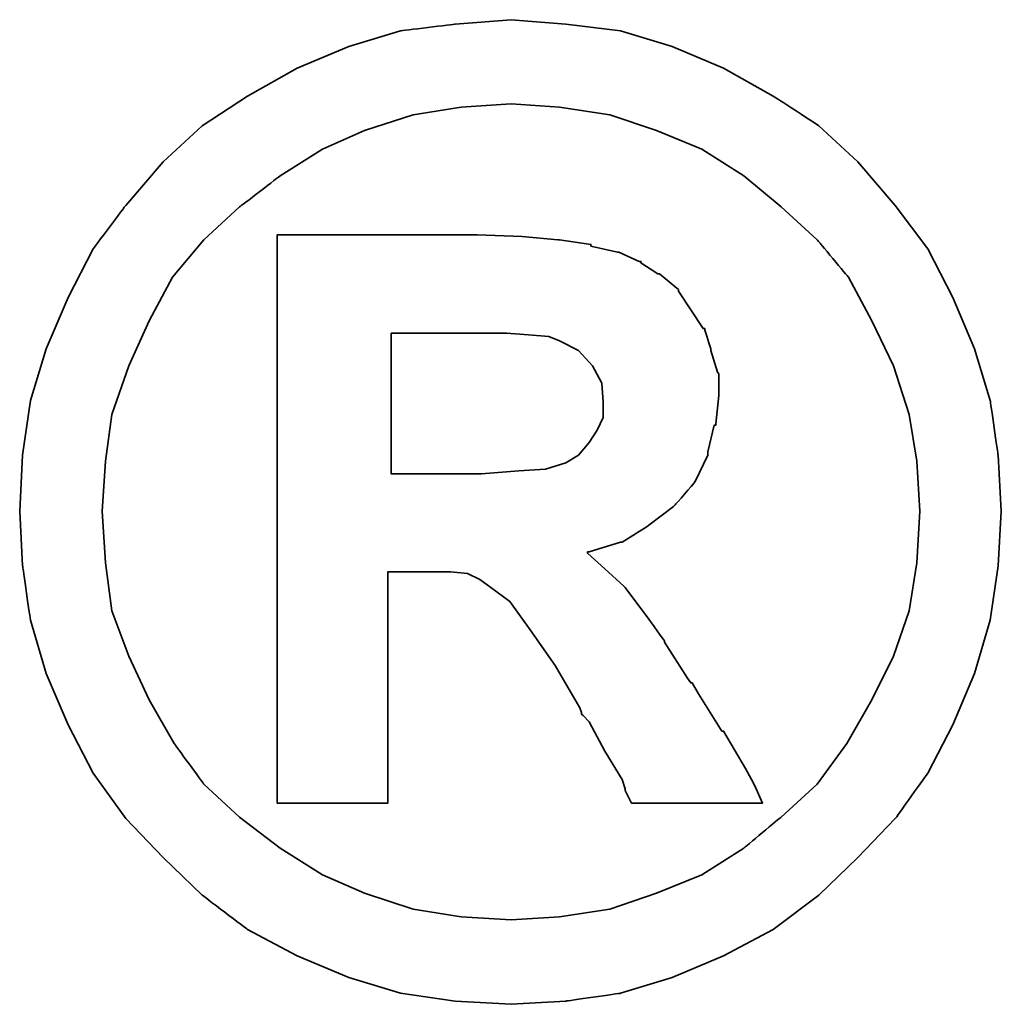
# Model space of a CAD drawing. Header units: millimetres. Extents: x 443 to 3685, y -1599 to 860.
# Tile 305 of 610: x 810.42 to 812.1, y 103.52 to 105.2. Entities that reach past the tile are written whole.
import ezdxf

# ---------------------------------------------------------------- set-up
doc = ezdxf.new("R2010")
doc.units = ezdxf.units.MM
doc.layers.add('DIM', color=4, linetype='CONTINUOUS')
doc.layers.add('layer 1', color=7, linetype='CONTINUOUS')

# ---------------------------------------------------------------- blocks, each defined once
blk = doc.blocks.new('TBI MOTION logo(完整正式版)')
at = {"layer": 'layer 1', "color": 22, "lineweight": 35}
for points, knots in [([(81.20634, 4.98624), (81.20634, 4.98624), (81.18649, 5.32862), (81.18649, 5.32862), (81.18649, 5.32862), (81.18649, 5.32862), (81.13886, 5.66206), (81.13886, 5.66206), (81.13886, 5.66206), (81.13886, 5.66206), (81.04359, 5.97764), (81.04359, 5.97764), (81.04359, 5.97764), (81.04359, 5.97764), (80.91061, 6.29124), (80.91061, 6.29124), (80.91061, 6.29124), (80.91061, 6.29124), (80.75778, 6.58697), (80.75778, 6.58697), (80.75778, 6.58697), (80.75778, 6.58697), (80.5593, 6.85294), (80.5593, 6.85294), (80.5593, 6.85294), (80.5593, 6.85294), (80.33105, 7.1189), (80.33105, 7.1189), (80.33105, 7.1189), (80.33105, 7.1189), (80.09287, 7.33921), (80.09287, 7.33921), (80.09287, 7.33921), (80.09287, 7.33921), (79.815, 7.51982), (79.815, 7.51982), (79.815, 7.51982), (79.815, 7.51982), (79.51133, 7.69051), (79.51133, 7.69051), (79.51133, 7.69051), (79.51133, 7.69051), (79.19773, 7.8235), (79.19773, 7.8235), (79.19773, 7.8235), (79.19773, 7.8235), (78.88215, 7.91877), (78.88215, 7.91877), (78.88215, 7.91877), (78.88215, 7.91877), (78.54871, 7.95846), (78.54871, 7.95846), (78.54871, 7.95846), (78.54871, 7.95846), (78.21526, 7.98625), (78.21526, 7.98625), (78.21526, 7.98625), (78.21526, 7.98625), (77.87388, 7.95846), (77.87388, 7.95846), (77.87388, 7.95846), (77.87388, 7.95846), (77.54044, 7.91877), (77.54044, 7.91877), (77.54044, 7.91877), (77.54044, 7.91877), (77.22485, 7.8235), (77.22485, 7.8235), (77.22485, 7.8235), (77.22485, 7.8235), (76.91027, 7.69051), (76.91027, 7.69051), (76.91027, 7.69051), (76.91027, 7.69051), (76.6056, 7.51982), (76.6056, 7.51982), (76.6056, 7.51982), (76.6056, 7.51982), (76.32972, 7.33921), (76.32972, 7.33921), (76.32972, 7.33921), (76.32972, 7.33921), (76.09154, 7.1189), (76.09154, 7.1189), (76.09154, 7.1189), (76.09154, 7.1189), (75.86329, 6.85294), (75.86329, 6.85294), (75.86329, 6.85294), (75.86329, 6.85294), (75.66382, 6.58697), (75.66382, 6.58697), (75.66382, 6.58697), (75.66382, 6.58697), (75.51099, 6.29124), (75.51099, 6.29124), (75.51099, 6.29124), (75.51099, 6.29124), (75.37702, 5.97764), (75.37702, 5.97764), (75.37702, 5.97764), (75.37702, 5.97764), (75.28175, 5.66206), (75.28175, 5.66206), (75.28175, 5.66206), (75.28175, 5.66206), (75.23411, 5.32862), (75.23411, 5.32862), (75.23411, 5.32862), (75.23411, 5.32862), (75.21625, 4.98624), (75.21625, 4.98624), (75.21625, 4.98624), (75.21625, 4.98624), (75.23411, 4.6528), (75.23411, 4.6528), (75.23411, 4.6528), (75.23411, 4.6528), (75.28175, 4.32035), (75.28175, 4.32035), (75.28175, 4.32035), (75.28175, 4.32035), (75.37702, 3.99583), (75.37702, 3.99583), (75.37702, 3.99583), (75.37702, 3.99583), (75.51099, 3.68224), (75.51099, 3.68224), (75.51099, 3.68224), (75.51099, 3.68224), (75.66382, 3.38749), (75.66382, 3.38749), (75.66382, 3.38749), (75.66382, 3.38749), (75.86329, 3.10963), (75.86329, 3.10963), (75.86329, 3.10963), (75.86329, 3.10963), (76.09154, 2.87145), (76.09154, 2.87145), (76.09154, 2.87145), (76.09154, 2.87145), (76.32972, 2.6432), (76.32972, 2.6432), (76.32972, 2.6432), (76.32972, 2.6432), (76.6056, 2.43381), (76.6056, 2.43381), (76.6056, 2.43381), (76.6056, 2.43381), (76.91027, 2.27205), (76.91027, 2.27205), (76.91027, 2.27205), (76.91027, 2.27205), (77.22485, 2.13906), (77.22485, 2.13906), (77.22485, 2.13906), (77.22485, 2.13906), (77.54044, 2.0438), (77.54044, 2.0438), (77.54044, 2.0438), (77.54044, 2.0438), (77.87388, 1.99616), (77.87388, 1.99616), (77.87388, 1.99616), (77.87388, 1.99616), (78.21526, 1.97631), (78.21526, 1.97631), (78.21526, 1.97631), (78.21526, 1.97631), (78.54871, 1.99616), (78.54871, 1.99616), (78.54871, 1.99616), (78.54871, 1.99616), (78.88215, 2.0438), (78.88215, 2.0438), (78.88215, 2.0438), (78.88215, 2.0438), (79.19773, 2.13906), (79.19773, 2.13906), (79.19773, 2.13906), (79.19773, 2.13906), (79.51133, 2.27205), (79.51133, 2.27205), (79.51133, 2.27205), (79.51133, 2.27205), (79.815, 2.43381), (79.815, 2.43381), (79.815, 2.43381), (79.815, 2.43381), (80.09287, 2.6432), (80.09287, 2.6432), (80.09287, 2.6432), (80.09287, 2.6432), (80.33105, 2.87145), (80.33105, 2.87145), (80.33105, 2.87145), (80.33105, 2.87145), (80.5593, 3.10963), (80.5593, 3.10963), (80.5593, 3.10963), (80.5593, 3.10963), (80.75778, 3.38749), (80.75778, 3.38749), (80.75778, 3.38749), (80.75778, 3.38749), (80.91061, 3.68224), (80.91061, 3.68224), (80.91061, 3.68224), (80.91061, 3.68224), (81.04359, 3.99583), (81.04359, 3.99583), (81.04359, 3.99583), (81.04359, 3.99583), (81.13886, 4.32035), (81.13886, 4.32035), (81.13886, 4.32035), (81.13886, 4.32035), (81.18649, 4.6528), (81.18649, 4.6528), (81.18649, 4.6528), (81.18649, 4.6528), (81.20634, 4.98624), (81.20634, 4.98624)], [0, 0, 0, 0, 0.0178571, 0.0178571, 0.0178571, 0.0178572, 0.0357143, 0.0357143, 0.0357143, 0.0357143, 0.0535714, 0.0535714, 0.0535714, 0.0535714, 0.0714286, 0.0714286, 0.0714286, 0.0714286, 0.0892857, 0.0892857, 0.0892857, 0.0892857, 0.1071429, 0.1071429, 0.1071429, 0.1071429, 0.125, 0.125, 0.125, 0.125, 0.1428571, 0.1428571, 0.1428571, 0.1428572, 0.1607143, 0.1607143, 0.1607143, 0.1607143, 0.1785714, 0.1785714, 0.1785714, 0.1785714, 0.1964286, 0.1964286, 0.1964286, 0.1964286, 0.2142857, 0.2142857, 0.2142857, 0.2142857, 0.2321429, 0.2321429, 0.2321429, 0.2321429, 0.25, 0.25, 0.25, 0.25, 0.2678571, 0.2678571, 0.2678571, 0.2678572, 0.2857143, 0.2857143, 0.2857143, 0.2857143, 0.3035714, 0.3035714, 0.3035714, 0.3035714, 0.3214286, 0.3214286, 0.3214286, 0.3214286, 0.3392857, 0.3392857, 0.3392857, 0.3392857, 0.3571429, 0.3571429, 0.3571429, 0.3571429, 0.375, 0.375, 0.375, 0.375, 0.3928571, 0.3928571, 0.3928571, 0.3928572, 0.4107143, 0.4107143, 0.4107143, 0.4107143, 0.4285714, 0.4285714, 0.4285714, 0.4285714, 0.4464286, 0.4464286, 0.4464286, 0.4464286, 0.4642857, 0.4642857, 0.4642857, 0.4642857, 0.4821429, 0.4821429, 0.4821429, 0.4821429, 0.5, 0.5, 0.5, 0.5, 0.5178571, 0.5178571, 0.5178571, 0.5178572, 0.5357143, 0.5357143, 0.5357143, 0.5357143, 0.5535714, 0.5535714, 0.5535714, 0.5535714, 0.5714286, 0.5714286, 0.5714286, 0.5714286, 0.5892857, 0.5892857, 0.5892857, 0.5892857, 0.6071429, 0.6071429, 0.6071429, 0.6071429, 0.625, 0.625, 0.625, 0.625, 0.6428571, 0.6428571, 0.6428571, 0.6428572, 0.6607143, 0.6607143, 0.6607143, 0.6607143, 0.6785714, 0.6785714, 0.6785714, 0.6785714, 0.6964286, 0.6964286, 0.6964286, 0.6964286, 0.7142857, 0.7142857, 0.7142857, 0.7142857, 0.7321429, 0.7321429, 0.7321429, 0.7321429, 0.75, 0.75, 0.75, 0.75, 0.7678571, 0.7678571, 0.7678571, 0.7678572, 0.7857143, 0.7857143, 0.7857143, 0.7857143, 0.8035714, 0.8035714, 0.8035714, 0.8035714, 0.8214286, 0.8214286, 0.8214286, 0.8214286, 0.8392857, 0.8392857, 0.8392857, 0.8392857, 0.8571429, 0.8571429, 0.8571429, 0.8571429, 0.875, 0.875, 0.875, 0.875, 0.8928571, 0.8928571, 0.8928571, 0.8928572, 0.9107143, 0.9107143, 0.9107143, 0.9107143, 0.9285714, 0.9285714, 0.9285714, 0.9285714, 0.9464286, 0.9464286, 0.9464286, 0.9464286, 0.9642857, 0.9642857, 0.9642857, 0.9642857, 0.9821429, 0.9821429, 0.9821429, 0.9821429, 1, 1, 1, 1]), ([(80.71014, 4.98624), (80.71014, 4.98624), (80.69129, 5.29091), (80.69129, 5.29091), (80.69129, 5.29091), (80.69129, 5.29091), (80.64464, 5.57672), (80.64464, 5.57672), (80.64464, 5.57672), (80.64464, 5.57672), (80.54937, 5.87245), (80.54937, 5.87245), (80.54937, 5.87245), (80.54937, 5.87245), (80.41639, 6.14833), (80.41639, 6.14833), (80.41639, 6.14833), (80.41639, 6.14833), (80.27349, 6.41429), (80.27349, 6.41429), (80.27349, 6.41429), (80.27349, 6.41429), (80.08295, 6.64255), (80.08295, 6.64255), (80.08295, 6.64255), (80.08295, 6.64255), (79.86264, 6.84301), (79.86264, 6.84301), (79.86264, 6.84301), (79.86264, 6.84301), (79.63439, 7.03355), (79.63439, 7.03355), (79.63439, 7.03355), (79.63439, 7.03355), (79.37835, 7.1963), (79.37835, 7.1963), (79.37835, 7.1963), (79.37835, 7.1963), (79.10246, 7.30944), (79.10246, 7.30944), (79.10246, 7.30944), (79.10246, 7.30944), (78.81665, 7.40471), (78.81665, 7.40471), (78.81665, 7.40471), (78.81665, 7.40471), (78.511, 7.45234), (78.511, 7.45234), (78.511, 7.45234), (78.511, 7.45234), (78.21526, 7.47219), (78.21526, 7.47219), (78.21526, 7.47219), (78.21526, 7.47219), (77.9106, 7.45234), (77.9106, 7.45234), (77.9106, 7.45234), (77.9106, 7.45234), (77.61685, 7.40471), (77.61685, 7.40471), (77.61685, 7.40471), (77.61685, 7.40471), (77.32012, 7.30944), (77.32012, 7.30944), (77.32012, 7.30944), (77.32012, 7.30944), (77.06309, 7.1963), (77.06309, 7.1963), (77.06309, 7.1963), (77.06309, 7.1963), (76.80606, 7.03355), (76.80606, 7.03355), (76.80606, 7.03355), (76.80606, 7.03355), (76.55797, 6.84301), (76.55797, 6.84301), (76.55797, 6.84301), (76.55797, 6.84301), (76.34063, 6.64255), (76.34063, 6.64255), (76.34063, 6.64255), (76.34063, 6.64255), (76.1491, 6.41429), (76.1491, 6.41429), (76.1491, 6.41429), (76.1491, 6.41429), (76.0062, 6.14833), (76.0062, 6.14833), (76.0062, 6.14833), (76.0062, 6.14833), (75.88314, 5.87245), (75.88314, 5.87245), (75.88314, 5.87245), (75.88314, 5.87245), (75.77794, 5.57672), (75.77794, 5.57672), (75.77794, 5.57672), (75.77794, 5.57672), (75.73924, 5.29091), (75.73924, 5.29091), (75.73924, 5.29091), (75.73924, 5.29091), (75.72039, 4.98624), (75.72039, 4.98624), (75.72039, 4.98624), (75.72039, 4.98624), (75.73924, 4.67165), (75.73924, 4.67165), (75.73924, 4.67165), (75.73924, 4.67165), (75.77794, 4.37791), (75.77794, 4.37791), (75.77794, 4.37791), (75.77794, 4.37791), (75.88314, 4.10102), (75.88314, 4.10102), (75.88314, 4.10102), (75.88314, 4.10102), (76.0062, 3.83407), (76.0062, 3.83407), (76.0062, 3.83407), (76.0062, 3.83407), (76.15902, 3.56811), (76.15902, 3.56811), (76.15902, 3.56811), (76.15902, 3.56811), (76.34063, 3.32001), (76.34063, 3.32001), (76.34063, 3.32001), (76.34063, 3.32001), (76.55797, 3.11955), (76.55797, 3.11955), (76.55797, 3.11955), (76.55797, 3.11955), (76.80606, 2.92901), (76.80606, 2.92901), (76.80606, 2.92901), (76.80606, 2.92901), (77.06309, 2.76725), (77.06309, 2.76725), (77.06309, 2.76725), (77.06309, 2.76725), (77.32012, 2.65412), (77.32012, 2.65412), (77.32012, 2.65412), (77.32012, 2.65412), (77.61685, 2.55786), (77.61685, 2.55786), (77.61685, 2.55786), (77.61685, 2.55786), (77.9106, 2.51022), (77.9106, 2.51022), (77.9106, 2.51022), (77.9106, 2.51022), (78.21526, 2.49137), (78.21526, 2.49137), (78.21526, 2.49137), (78.21526, 2.49137), (78.511, 2.51022), (78.511, 2.51022), (78.511, 2.51022), (78.511, 2.51022), (78.81665, 2.55786), (78.81665, 2.55786), (78.81665, 2.55786), (78.81665, 2.55786), (79.10246, 2.65412), (79.10246, 2.65412), (79.10246, 2.65412), (79.10246, 2.65412), (79.37835, 2.76725), (79.37835, 2.76725), (79.37835, 2.76725), (79.37835, 2.76725), (79.63439, 2.92901), (79.63439, 2.92901), (79.63439, 2.92901), (79.63439, 2.92901), (79.86264, 3.11955), (79.86264, 3.11955), (79.86264, 3.11955), (79.86264, 3.11955), (80.08295, 3.32001), (80.08295, 3.32001), (80.08295, 3.32001), (80.08295, 3.32001), (80.26356, 3.56811), (80.26356, 3.56811), (80.26356, 3.56811), (80.26356, 3.56811), (80.41639, 3.83407), (80.41639, 3.83407), (80.41639, 3.83407), (80.41639, 3.83407), (80.54937, 4.10102), (80.54937, 4.10102), (80.54937, 4.10102), (80.54937, 4.10102), (80.64464, 4.37791), (80.64464, 4.37791), (80.64464, 4.37791), (80.64464, 4.37791), (80.69129, 4.67165), (80.69129, 4.67165), (80.69129, 4.67165), (80.69129, 4.67165), (80.71014, 4.98624), (80.71014, 4.98624)], [0, 0, 0, 0, 0.0192308, 0.0192308, 0.0192308, 0.0192308, 0.0384615, 0.0384615, 0.0384615, 0.0384615, 0.0576923, 0.0576923, 0.0576923, 0.0576923, 0.0769231, 0.0769231, 0.0769231, 0.0769231, 0.0961538, 0.0961538, 0.0961538, 0.0961539, 0.1153846, 0.1153846, 0.1153846, 0.1153846, 0.1346154, 0.1346154, 0.1346154, 0.1346154, 0.1538462, 0.1538462, 0.1538462, 0.1538462, 0.1730769, 0.1730769, 0.1730769, 0.1730769, 0.1923077, 0.1923077, 0.1923077, 0.1923077, 0.2115385, 0.2115385, 0.2115385, 0.2115385, 0.2307692, 0.2307692, 0.2307692, 0.2307692, 0.25, 0.25, 0.25, 0.25, 0.2692308, 0.2692308, 0.2692308, 0.2692308, 0.2884615, 0.2884615, 0.2884615, 0.2884615, 0.3076923, 0.3076923, 0.3076923, 0.3076923, 0.3269231, 0.3269231, 0.3269231, 0.3269231, 0.3461538, 0.3461538, 0.3461538, 0.3461539, 0.3653846, 0.3653846, 0.3653846, 0.3653846, 0.3846154, 0.3846154, 0.3846154, 0.3846154, 0.4038462, 0.4038462, 0.4038462, 0.4038462, 0.4230769, 0.4230769, 0.4230769, 0.4230769, 0.4423077, 0.4423077, 0.4423077, 0.4423077, 0.4615385, 0.4615385, 0.4615385, 0.4615385, 0.4807692, 0.4807692, 0.4807692, 0.4807692, 0.5, 0.5, 0.5, 0.5, 0.5192308, 0.5192308, 0.5192308, 0.5192308, 0.5384615, 0.5384615, 0.5384615, 0.5384615, 0.5576923, 0.5576923, 0.5576923, 0.5576923, 0.5769231, 0.5769231, 0.5769231, 0.5769231, 0.5961538, 0.5961538, 0.5961538, 0.5961539, 0.6153846, 0.6153846, 0.6153846, 0.6153846, 0.6346154, 0.6346154, 0.6346154, 0.6346154, 0.6538462, 0.6538462, 0.6538462, 0.6538462, 0.6730769, 0.6730769, 0.6730769, 0.6730769, 0.6923077, 0.6923077, 0.6923077, 0.6923077, 0.7115385, 0.7115385, 0.7115385, 0.7115385, 0.7307692, 0.7307692, 0.7307692, 0.7307692, 0.75, 0.75, 0.75, 0.75, 0.7692308, 0.7692308, 0.7692308, 0.7692308, 0.7884615, 0.7884615, 0.7884615, 0.7884615, 0.8076923, 0.8076923, 0.8076923, 0.8076923, 0.8269231, 0.8269231, 0.8269231, 0.8269231, 0.8461538, 0.8461538, 0.8461538, 0.8461539, 0.8653846, 0.8653846, 0.8653846, 0.8653846, 0.8846154, 0.8846154, 0.8846154, 0.8846154, 0.9038462, 0.9038462, 0.9038462, 0.9038462, 0.9230769, 0.9230769, 0.9230769, 0.9230769, 0.9423077, 0.9423077, 0.9423077, 0.9423077, 0.9615385, 0.9615385, 0.9615385, 0.9615385, 0.9807692, 0.9807692, 0.9807692, 0.9807692, 1, 1, 1, 1]), ([(76.78721, 3.2823), (76.78721, 3.2823), (76.78721, 3.32001), (76.78721, 3.32001), (76.78721, 3.32001), (76.78721, 3.32001), (76.78721, 3.42422), (76.78721, 3.42422), (76.78721, 3.42422), (76.78721, 3.42422), (76.78721, 3.59689), (76.78721, 3.59689), (76.78721, 3.59689), (76.78721, 3.59689), (76.78721, 3.80529), (76.78721, 3.80529), (76.78721, 3.80529), (76.78721, 3.80529), (76.78721, 4.0524), (76.78721, 4.0524), (76.78721, 4.0524), (76.78721, 4.0524), (76.78721, 4.32035), (76.78721, 4.32035), (76.78721, 4.32035), (76.78721, 4.32035), (76.78721, 4.92868), (76.78721, 4.92868), (76.78721, 4.92868), (76.78721, 4.92868), (76.78721, 5.53801), (76.78721, 5.53801), (76.78721, 5.53801), (76.78721, 5.53801), (76.78721, 5.82482), (76.78721, 5.82482), (76.78721, 5.82482), (76.78721, 5.82482), (76.78721, 6.07291), (76.78721, 6.07291), (76.78721, 6.07291), (76.78721, 6.07291), (76.78721, 6.30017), (76.78721, 6.30017), (76.78721, 6.30017), (76.78721, 6.30017), (76.78721, 6.45399), (76.78721, 6.45399), (76.78721, 6.45399), (76.78721, 6.45399), (76.78721, 6.5572), (76.78721, 6.5572), (76.78721, 6.5572), (76.78721, 6.5572), (76.78721, 6.59689), (76.78721, 6.59689), (76.78721, 6.59689), (76.78721, 6.59689), (76.78721, 6.67232), (76.78721, 6.67232), (76.78721, 6.67232), (76.78721, 6.67232), (76.8537, 6.67232), (76.8537, 6.67232), (76.8537, 6.67232), (76.8537, 6.67232), (76.87355, 6.67232), (76.87355, 6.67232), (76.87355, 6.67232), (76.87355, 6.67232), (76.91027, 6.67232), (76.91027, 6.67232), (76.91027, 6.67232), (76.91027, 6.67232), (77.04424, 6.67232), (77.04424, 6.67232), (77.04424, 6.67232), (77.04424, 6.67232), (77.22485, 6.67232), (77.22485, 6.67232), (77.22485, 6.67232), (77.22485, 6.67232), (77.43524, 6.67232), (77.43524, 6.67232), (77.43524, 6.67232), (77.43524, 6.67232), (77.65357, 6.67232), (77.65357, 6.67232), (77.65357, 6.67232), (77.65357, 6.67232), (77.82625, 6.67232), (77.82625, 6.67232), (77.82625, 6.67232), (77.82625, 6.67232), (77.94037, 6.67232), (77.94037, 6.67232), (77.94037, 6.67232), (77.94037, 6.67232), (77.97709, 6.67232), (77.97709, 6.67232), (77.97709, 6.67232), (77.97709, 6.67232), (77.99694, 6.67232), (77.99694, 6.67232), (77.99694, 6.67232), (77.99694, 6.67232), (78.00686, 6.67232), (78.00686, 6.67232), (78.00686, 6.67232), (78.00686, 6.67232), (78.28275, 6.6624), (78.28275, 6.6624), (78.28275, 6.6624), (78.28275, 6.6624), (78.50107, 6.64255), (78.50107, 6.64255), (78.50107, 6.64255), (78.50107, 6.64255), (78.511, 6.64255), (78.511, 6.64255), (78.511, 6.64255), (78.511, 6.64255), (78.70154, 6.61476), (78.70154, 6.61476), (78.70154, 6.61476), (78.70154, 6.61476), (78.70154, 6.60483), (78.70154, 6.60483), (78.70154, 6.60483), (78.70154, 6.60483), (78.86429, 6.56713), (78.86429, 6.56713), (78.86429, 6.56713), (78.86429, 6.56713), (78.87223, 6.56713), (78.87223, 6.56713), (78.87223, 6.56713), (78.87223, 6.56713), (78.99727, 6.51056), (78.99727, 6.51056), (78.99727, 6.51056), (78.99727, 6.51056), (79.00719, 6.51056), (79.00719, 6.51056), (79.00719, 6.51056), (79.00719, 6.51056), (79.00719, 6.50162), (79.00719, 6.50162), (79.00719, 6.50162), (79.00719, 6.50162), (79.1104, 6.43415), (79.1104, 6.43415), (79.1104, 6.43415), (79.1104, 6.43415), (79.12132, 6.43415), (79.12132, 6.43415), (79.12132, 6.43415), (79.12132, 6.43415), (79.22552, 6.34781), (79.22552, 6.34781), (79.22552, 6.34781), (79.22552, 6.34781), (79.23544, 6.33888), (79.23544, 6.33888), (79.23544, 6.33888), (79.23544, 6.33888), (79.23544, 6.32895), (79.23544, 6.32895), (79.23544, 6.32895), (79.23544, 6.32895), (79.31087, 6.21483), (79.31087, 6.21483), (79.31087, 6.21483), (79.31087, 6.21483), (79.38629, 6.1007), (79.38629, 6.1007), (79.38629, 6.1007), (79.38629, 6.1007), (79.3972, 6.1007), (79.3972, 6.1007), (79.3972, 6.1007), (79.3972, 6.1007), (79.3972, 6.09078), (79.3972, 6.09078), (79.3972, 6.09078), (79.3972, 6.09078), (79.43392, 5.97764), (79.43392, 5.97764), (79.43392, 5.97764), (79.43392, 5.97764), (79.43392, 5.96772), (79.43392, 5.96772), (79.43392, 5.96772), (79.43392, 5.96772), (79.47362, 5.83474), (79.47362, 5.83474), (79.47362, 5.83474), (79.47362, 5.83474), (79.48156, 5.82482), (79.48156, 5.82482), (79.48156, 5.82482), (79.48156, 5.82482), (79.48156, 5.69977), (79.48156, 5.69977), (79.48156, 5.69977), (79.48156, 5.69977), (79.48156, 5.69183), (79.48156, 5.69183), (79.48156, 5.69183), (79.48156, 5.69183), (79.4637, 5.51915), (79.4637, 5.51915), (79.4637, 5.51915), (79.4637, 5.51915), (79.4637, 5.51122), (79.4637, 5.51122), (79.4637, 5.51122), (79.4637, 5.51122), (79.45377, 5.51122), (79.45377, 5.51122), (79.45377, 5.51122), (79.45377, 5.51122), (79.41507, 5.34847), (79.41507, 5.34847), (79.41507, 5.34847), (79.41507, 5.34847), (79.41507, 5.33854), (79.41507, 5.33854), (79.41507, 5.33854), (79.41507, 5.33854), (79.41507, 5.32862), (79.41507, 5.32862), (79.41507, 5.32862), (79.41507, 5.32862), (79.33865, 5.16785), (79.33865, 5.16785), (79.33865, 5.16785), (79.33865, 5.16785), (79.33071, 5.15693), (79.33071, 5.15693), (79.33071, 5.15693), (79.33071, 5.15693), (79.2156, 5.02495), (79.2156, 5.02495), (79.2156, 5.02495), (79.2156, 5.02495), (79.20567, 5.01502), (79.20567, 5.01502), (79.20567, 5.01502), (79.20567, 5.01502), (79.05483, 4.89991), (79.05483, 4.89991), (79.05483, 4.89991), (79.05483, 4.89991), (79.04491, 4.89197), (79.04491, 4.89197), (79.04491, 4.89197), (79.04491, 4.89197), (78.89208, 4.7967), (78.89208, 4.7967), (78.89208, 4.7967), (78.89208, 4.7967), (78.88215, 4.7967), (78.88215, 4.7967), (78.88215, 4.7967), (78.88215, 4.7967), (78.69161, 4.73913), (78.69161, 4.73913), (78.69161, 4.73913), (78.69161, 4.73913), (78.68169, 4.73913), (78.68169, 4.73913), (78.68169, 4.73913), (78.68169, 4.73913), (78.68169, 4.72921), (78.68169, 4.72921), (78.68169, 4.72921), (78.68169, 4.72921), (78.78688, 4.63394), (78.78688, 4.63394), (78.78688, 4.63394), (78.78688, 4.63394), (78.902, 4.52875), (78.902, 4.52875), (78.902, 4.52875), (78.902, 4.52875), (78.91093, 4.52081), (78.91093, 4.52081), (78.91093, 4.52081), (78.91093, 4.52081), (79.02506, 4.36798), (79.02506, 4.36798), (79.02506, 4.36798), (79.02506, 4.36798), (79.1501, 4.1953), (79.1501, 4.1953), (79.1501, 4.1953), (79.1501, 4.1953), (79.1501, 4.18736), (79.1501, 4.18736), (79.1501, 4.18736), (79.1501, 4.18736), (79.29201, 3.96705), (79.29201, 3.96705), (79.29201, 3.96705), (79.29201, 3.96705), (79.31087, 3.93828), (79.31087, 3.93828), (79.31087, 3.93828), (79.31087, 3.93828), (79.32079, 3.93828), (79.32079, 3.93828), (79.32079, 3.93828), (79.32079, 3.93828), (79.3585, 3.87178), (79.3585, 3.87178), (79.3585, 3.87178), (79.3585, 3.87178), (79.50141, 3.64353), (79.50141, 3.64353), (79.50141, 3.64353), (79.50141, 3.64353), (79.51133, 3.64353), (79.51133, 3.64353), (79.51133, 3.64353), (79.51133, 3.64353), (79.64431, 3.41528), (79.64431, 3.41528), (79.64431, 3.41528), (79.64431, 3.41528), (79.68202, 3.3478), (79.68202, 3.3478), (79.68202, 3.3478), (79.68202, 3.3478), (79.70187, 3.31009), (79.70187, 3.31009), (79.70187, 3.31009), (79.70187, 3.31009), (79.7495, 3.2049), (79.7495, 3.2049), (79.7495, 3.2049), (79.7495, 3.2049), (79.64431, 3.2049), (79.64431, 3.2049), (79.64431, 3.2049), (79.64431, 3.2049), (79.62546, 3.2049), (79.62546, 3.2049), (79.62546, 3.2049), (79.62546, 3.2049), (79.53912, 3.2049), (79.53912, 3.2049), (79.53912, 3.2049), (79.53912, 3.2049), (79.31087, 3.2049), (79.31087, 3.2049), (79.31087, 3.2049), (79.31087, 3.2049), (79.08262, 3.2049), (79.08262, 3.2049), (79.08262, 3.2049), (79.08262, 3.2049), (79.00719, 3.2049), (79.00719, 3.2049), (79.00719, 3.2049), (79.00719, 3.2049), (78.98735, 3.2049), (78.98735, 3.2049), (78.98735, 3.2049), (78.98735, 3.2049), (78.94964, 3.2049), (78.94964, 3.2049), (78.94964, 3.2049), (78.94964, 3.2049), (78.92979, 3.24459), (78.92979, 3.24459), (78.92979, 3.24459), (78.92979, 3.24459), (78.91093, 3.2823), (78.91093, 3.2823), (78.91093, 3.2823), (78.91093, 3.2823), (78.91093, 3.29223), (78.91093, 3.29223), (78.91093, 3.29223), (78.91093, 3.29223), (78.89208, 3.3478), (78.89208, 3.3478), (78.89208, 3.3478), (78.89208, 3.3478), (78.78688, 3.52048), (78.78688, 3.52048), (78.78688, 3.52048), (78.78688, 3.52048), (78.69161, 3.7001), (78.69161, 3.7001), (78.69161, 3.7001), (78.69161, 3.7001), (78.6539, 3.7388), (78.6539, 3.7388), (78.6539, 3.7388), (78.6539, 3.7388), (78.64398, 3.74873), (78.64398, 3.74873), (78.64398, 3.74873), (78.64398, 3.74873), (78.64398, 3.75766), (78.64398, 3.75766), (78.64398, 3.75766), (78.64398, 3.75766), (78.63405, 3.78644), (78.63405, 3.78644), (78.63405, 3.78644), (78.63405, 3.78644), (78.48321, 4.04347), (78.48321, 4.04347), (78.48321, 4.04347), (78.48321, 4.04347), (78.33038, 4.2618), (78.33038, 4.2618), (78.33038, 4.2618), (78.33038, 4.2618), (78.20732, 4.43447), (78.20732, 4.43447), (78.20732, 4.43447), (78.20732, 4.43447), (78.09221, 4.52081), (78.09221, 4.52081), (78.09221, 4.52081), (78.09221, 4.52081), (78.02472, 4.56845), (78.02472, 4.56845), (78.02472, 4.56845), (78.02472, 4.56845), (77.9493, 4.60616), (77.9493, 4.60616), (77.9493, 4.60616), (77.9493, 4.60616), (77.8451, 4.61608), (77.8451, 4.61608), (77.8451, 4.61608), (77.8451, 4.61608), (77.71113, 4.61608), (77.71113, 4.61608), (77.71113, 4.61608), (77.71113, 4.61608), (77.69128, 4.61608), (77.69128, 4.61608), (77.69128, 4.61608), (77.69128, 4.61608), (77.67342, 4.61608), (77.67342, 4.61608), (77.67342, 4.61608), (77.67342, 4.61608), (77.5583, 4.61608), (77.5583, 4.61608), (77.5583, 4.61608), (77.5583, 4.61608), (77.46303, 4.61608), (77.46303, 4.61608), (77.46303, 4.61608), (77.46303, 4.61608), (77.46303, 4.54761), (77.46303, 4.54761), (77.46303, 4.54761), (77.46303, 4.54761), (77.46303, 4.47318), (77.46303, 4.47318), (77.46303, 4.47318), (77.46303, 4.47318), (77.46303, 4.24294), (77.46303, 4.24294), (77.46303, 4.24294), (77.46303, 4.24294), (77.46303, 3.99583), (77.46303, 3.99583), (77.46303, 3.99583), (77.46303, 3.99583), (77.46303, 3.72888), (77.46303, 3.72888), (77.46303, 3.72888), (77.46303, 3.72888), (77.46303, 3.51055), (77.46303, 3.51055), (77.46303, 3.51055), (77.46303, 3.51055), (77.46303, 3.42422), (77.46303, 3.42422), (77.46303, 3.42422), (77.46303, 3.42422), (77.46303, 3.35773), (77.46303, 3.35773), (77.46303, 3.35773), (77.46303, 3.35773), (77.46303, 3.30017), (77.46303, 3.30017), (77.46303, 3.30017), (77.46303, 3.30017), (77.46303, 3.2823), (77.46303, 3.2823), (77.46303, 3.2823), (77.46303, 3.2823), (77.46303, 3.2049), (77.46303, 3.2049), (77.46303, 3.2049), (77.46303, 3.2049), (77.39753, 3.2049), (77.39753, 3.2049), (77.39753, 3.2049), (77.39753, 3.2049), (77.37768, 3.2049), (77.37768, 3.2049), (77.37768, 3.2049), (77.37768, 3.2049), (77.32012, 3.2049), (77.32012, 3.2049), (77.32012, 3.2049), (77.32012, 3.2049), (77.12165, 3.2049), (77.12165, 3.2049), (77.12165, 3.2049), (77.12165, 3.2049), (76.94897, 3.2049), (76.94897, 3.2049), (76.94897, 3.2049), (76.94897, 3.2049), (76.8924, 3.2049), (76.8924, 3.2049), (76.8924, 3.2049), (76.8924, 3.2049), (76.8537, 3.2049), (76.8537, 3.2049), (76.8537, 3.2049), (76.8537, 3.2049), (76.78721, 3.2049), (76.78721, 3.2049), (76.78721, 3.2049), (76.78721, 3.2049), (76.78721, 3.2823), (76.78721, 3.2823)], [0, 0, 0, 0, 0.0074074, 0.0074074, 0.0074074, 0.0074074, 0.0148148, 0.0148148, 0.0148148, 0.0148148, 0.0222222, 0.0222222, 0.0222222, 0.0222222, 0.0296296, 0.0296296, 0.0296296, 0.0296296, 0.037037, 0.037037, 0.037037, 0.037037, 0.0444444, 0.0444444, 0.0444444, 0.0444445, 0.0518519, 0.0518519, 0.0518519, 0.0518519, 0.0592593, 0.0592593, 0.0592593, 0.0592593, 0.0666667, 0.0666667, 0.0666667, 0.0666667, 0.0740741, 0.0740741, 0.0740741, 0.0740741, 0.0814815, 0.0814815, 0.0814815, 0.0814815, 0.0888889, 0.0888889, 0.0888889, 0.0888889, 0.0962963, 0.0962963, 0.0962963, 0.0962963, 0.1037037, 0.1037037, 0.1037037, 0.1037037, 0.1111111, 0.1111111, 0.1111111, 0.1111111, 0.1185185, 0.1185185, 0.1185185, 0.1185185, 0.1259259, 0.1259259, 0.1259259, 0.1259259, 0.1333333, 0.1333333, 0.1333333, 0.1333333, 0.1407407, 0.1407407, 0.1407407, 0.1407408, 0.1481481, 0.1481481, 0.1481481, 0.1481482, 0.1555556, 0.1555556, 0.1555556, 0.1555556, 0.162963, 0.162963, 0.162963, 0.162963, 0.1703704, 0.1703704, 0.1703704, 0.1703704, 0.1777778, 0.1777778, 0.1777778, 0.1777778, 0.1851852, 0.1851852, 0.1851852, 0.1851852, 0.1925926, 0.1925926, 0.1925926, 0.1925926, 0.2, 0.2, 0.2, 0.2, 0.2074074, 0.2074074, 0.2074074, 0.2074074, 0.2148148, 0.2148148, 0.2148148, 0.2148148, 0.2222222, 0.2222222, 0.2222222, 0.2222222, 0.2296296, 0.2296296, 0.2296296, 0.2296296, 0.237037, 0.237037, 0.237037, 0.237037, 0.2444444, 0.2444444, 0.2444444, 0.2444445, 0.2518519, 0.2518519, 0.2518519, 0.2518519, 0.2592593, 0.2592593, 0.2592593, 0.2592593, 0.2666667, 0.2666667, 0.2666667, 0.2666667, 0.2740741, 0.2740741, 0.2740741, 0.2740741, 0.2814815, 0.2814815, 0.2814815, 0.2814815, 0.2888889, 0.2888889, 0.2888889, 0.2888889, 0.2962963, 0.2962963, 0.2962963, 0.2962963, 0.3037037, 0.3037037, 0.3037037, 0.3037037, 0.3111111, 0.3111111, 0.3111111, 0.3111111, 0.3185185, 0.3185185, 0.3185185, 0.3185185, 0.3259259, 0.3259259, 0.3259259, 0.3259259, 0.3333333, 0.3333333, 0.3333333, 0.3333333, 0.3407407, 0.3407407, 0.3407407, 0.3407408, 0.3481481, 0.3481481, 0.3481481, 0.3481482, 0.3555556, 0.3555556, 0.3555556, 0.3555556, 0.362963, 0.362963, 0.362963, 0.362963, 0.3703704, 0.3703704, 0.3703704, 0.3703704, 0.3777778, 0.3777778, 0.3777778, 0.3777778, 0.3851852, 0.3851852, 0.3851852, 0.3851852, 0.3925926, 0.3925926, 0.3925926, 0.3925926, 0.4, 0.4, 0.4, 0.4, 0.4074074, 0.4074074, 0.4074074, 0.4074074, 0.4148148, 0.4148148, 0.4148148, 0.4148148, 0.4222222, 0.4222222, 0.4222222, 0.4222222, 0.4296296, 0.4296296, 0.4296296, 0.4296296, 0.437037, 0.437037, 0.437037, 0.437037, 0.4444444, 0.4444444, 0.4444444, 0.4444445, 0.4518519, 0.4518519, 0.4518519, 0.4518519, 0.4592593, 0.4592593, 0.4592593, 0.4592593, 0.4666667, 0.4666667, 0.4666667, 0.4666667, 0.4740741, 0.4740741, 0.4740741, 0.4740741, 0.4814815, 0.4814815, 0.4814815, 0.4814815, 0.4888889, 0.4888889, 0.4888889, 0.4888889, 0.4962963, 0.4962963, 0.4962963, 0.4962963, 0.5037037, 0.5037037, 0.5037037, 0.5037037, 0.5111111, 0.5111111, 0.5111111, 0.5111111, 0.5185185, 0.5185185, 0.5185185, 0.5185185, 0.5259259, 0.5259259, 0.5259259, 0.5259259, 0.5333333, 0.5333333, 0.5333333, 0.5333333, 0.5407407, 0.5407407, 0.5407407, 0.5407408, 0.5481481, 0.5481481, 0.5481481, 0.5481482, 0.5555556, 0.5555556, 0.5555556, 0.5555556, 0.562963, 0.562963, 0.562963, 0.562963, 0.5703704, 0.5703704, 0.5703704, 0.5703704, 0.5777778, 0.5777778, 0.5777778, 0.5777778, 0.5851852, 0.5851852, 0.5851852, 0.5851852, 0.5925926, 0.5925926, 0.5925926, 0.5925926, 0.6, 0.6, 0.6, 0.6, 0.6074074, 0.6074074, 0.6074074, 0.6074074, 0.6148148, 0.6148148, 0.6148148, 0.6148148, 0.6222222, 0.6222222, 0.6222222, 0.6222222, 0.6296296, 0.6296296, 0.6296296, 0.6296296, 0.637037, 0.637037, 0.637037, 0.637037, 0.6444444, 0.6444444, 0.6444444, 0.6444445, 0.6518519, 0.6518519, 0.6518519, 0.6518519, 0.6592593, 0.6592593, 0.6592593, 0.6592593, 0.6666667, 0.6666667, 0.6666667, 0.6666667, 0.6740741, 0.6740741, 0.6740741, 0.6740741, 0.6814815, 0.6814815, 0.6814815, 0.6814815, 0.6888889, 0.6888889, 0.6888889, 0.6888889, 0.6962963, 0.6962963, 0.6962963, 0.6962963, 0.7037037, 0.7037037, 0.7037037, 0.7037037, 0.7111111, 0.7111111, 0.7111111, 0.7111111, 0.7185185, 0.7185185, 0.7185185, 0.7185185, 0.7259259, 0.7259259, 0.7259259, 0.7259259, 0.7333333, 0.7333333, 0.7333333, 0.7333333, 0.7407407, 0.7407407, 0.7407407, 0.7407408, 0.7481481, 0.7481481, 0.7481481, 0.7481482, 0.7555556, 0.7555556, 0.7555556, 0.7555556, 0.762963, 0.762963, 0.762963, 0.762963, 0.7703704, 0.7703704, 0.7703704, 0.7703704, 0.7777778, 0.7777778, 0.7777778, 0.7777778, 0.7851852, 0.7851852, 0.7851852, 0.7851852, 0.7925926, 0.7925926, 0.7925926, 0.7925926, 0.8, 0.8, 0.8, 0.8, 0.8074074, 0.8074074, 0.8074074, 0.8074074, 0.8148148, 0.8148148, 0.8148148, 0.8148148, 0.8222222, 0.8222222, 0.8222222, 0.8222222, 0.8296296, 0.8296296, 0.8296296, 0.8296296, 0.837037, 0.837037, 0.837037, 0.837037, 0.8444444, 0.8444444, 0.8444444, 0.8444445, 0.8518519, 0.8518519, 0.8518519, 0.8518519, 0.8592593, 0.8592593, 0.8592593, 0.8592593, 0.8666667, 0.8666667, 0.8666667, 0.8666667, 0.8740741, 0.8740741, 0.8740741, 0.8740741, 0.8814815, 0.8814815, 0.8814815, 0.8814815, 0.8888889, 0.8888889, 0.8888889, 0.8888889, 0.8962963, 0.8962963, 0.8962963, 0.8962963, 0.9037037, 0.9037037, 0.9037037, 0.9037037, 0.9111111, 0.9111111, 0.9111111, 0.9111111, 0.9185185, 0.9185185, 0.9185185, 0.9185185, 0.9259259, 0.9259259, 0.9259259, 0.9259259, 0.9333333, 0.9333333, 0.9333333, 0.9333333, 0.9407407, 0.9407407, 0.9407407, 0.9407408, 0.9481481, 0.9481481, 0.9481481, 0.9481482, 0.9555556, 0.9555556, 0.9555556, 0.9555556, 0.962963, 0.962963, 0.962963, 0.962963, 0.9703704, 0.9703704, 0.9703704, 0.9703704, 0.9777778, 0.9777778, 0.9777778, 0.9777778, 0.9851852, 0.9851852, 0.9851852, 0.9851852, 0.9925926, 0.9925926, 0.9925926, 0.9925926, 1, 1, 1, 1]), ([(77.48288, 6.07291), (77.48288, 6.07291), (77.48288, 5.99551), (77.48288, 5.99551), (77.48288, 5.99551), (77.48288, 5.99551), (77.48288, 5.82482), (77.48288, 5.82482), (77.48288, 5.82482), (77.48288, 5.82482), (77.48288, 5.63328), (77.48288, 5.63328), (77.48288, 5.63328), (77.48288, 5.63328), (77.48288, 5.46358), (77.48288, 5.46358), (77.48288, 5.46358), (77.48288, 5.46358), (77.48288, 5.29091), (77.48288, 5.29091), (77.48288, 5.29091), (77.48288, 5.29091), (77.48288, 5.21449), (77.48288, 5.21449), (77.48288, 5.21449), (77.48288, 5.21449), (77.50074, 5.21449), (77.50074, 5.21449), (77.50074, 5.21449), (77.50074, 5.21449), (77.71113, 5.21449), (77.71113, 5.21449), (77.71113, 5.21449), (77.71113, 5.21449), (77.94037, 5.21449), (77.94037, 5.21449), (77.94037, 5.21449), (77.94037, 5.21449), (78.01579, 5.21449), (78.01579, 5.21449), (78.01579, 5.21449), (78.01579, 5.21449), (78.03465, 5.21449), (78.03465, 5.21449), (78.03465, 5.21449), (78.03465, 5.21449), (78.2629, 5.23335), (78.2629, 5.23335), (78.2629, 5.23335), (78.2629, 5.23335), (78.42565, 5.24327), (78.42565, 5.24327), (78.42565, 5.24327), (78.42565, 5.24327), (78.54871, 5.28098), (78.54871, 5.28098), (78.54871, 5.28098), (78.54871, 5.28098), (78.62611, 5.32862), (78.62611, 5.32862), (78.62611, 5.32862), (78.62611, 5.32862), (78.69161, 5.40503), (78.69161, 5.40503), (78.69161, 5.40503), (78.69161, 5.40503), (78.73925, 5.48145), (78.73925, 5.48145), (78.73925, 5.48145), (78.73925, 5.48145), (78.77696, 5.55885), (78.77696, 5.55885), (78.77696, 5.55885), (78.77696, 5.55885), (78.77696, 5.65214), (78.77696, 5.65214), (78.77696, 5.65214), (78.77696, 5.65214), (78.76902, 5.76726), (78.76902, 5.76726), (78.76902, 5.76726), (78.76902, 5.76726), (78.71146, 5.87245), (78.71146, 5.87245), (78.71146, 5.87245), (78.71146, 5.87245), (78.62611, 5.96772), (78.62611, 5.96772), (78.62611, 5.96772), (78.62611, 5.96772), (78.511, 6.02528), (78.511, 6.02528), (78.511, 6.02528), (78.511, 6.02528), (78.44451, 6.05306), (78.44451, 6.05306), (78.44451, 6.05306), (78.44451, 6.05306), (78.32046, 6.06299), (78.32046, 6.06299), (78.32046, 6.06299), (78.32046, 6.06299), (78.18748, 6.07291), (78.18748, 6.07291), (78.18748, 6.07291), (78.18748, 6.07291), (77.99694, 6.07291), (77.99694, 6.07291), (77.99694, 6.07291), (77.99694, 6.07291), (77.97709, 6.07291), (77.97709, 6.07291), (77.97709, 6.07291), (77.97709, 6.07291), (77.90167, 6.07291), (77.90167, 6.07291), (77.90167, 6.07291), (77.90167, 6.07291), (77.69128, 6.07291), (77.69128, 6.07291), (77.69128, 6.07291), (77.69128, 6.07291), (77.50074, 6.07291), (77.50074, 6.07291), (77.50074, 6.07291), (77.50074, 6.07291), (77.48288, 6.07291), (77.48288, 6.07291)], [0, 0, 0, 0, 0.03125, 0.03125, 0.03125, 0.03125, 0.0625, 0.0625, 0.0625, 0.0625, 0.09375, 0.09375, 0.09375, 0.09375, 0.125, 0.125, 0.125, 0.125, 0.15625, 0.15625, 0.15625, 0.15625, 0.1875, 0.1875, 0.1875, 0.1875, 0.21875, 0.21875, 0.21875, 0.21875, 0.25, 0.25, 0.25, 0.25, 0.28125, 0.28125, 0.28125, 0.28125, 0.3125, 0.3125, 0.3125, 0.3125, 0.34375, 0.34375, 0.34375, 0.34375, 0.375, 0.375, 0.375, 0.375, 0.40625, 0.40625, 0.40625, 0.40625, 0.4375, 0.4375, 0.4375, 0.4375, 0.46875, 0.46875, 0.46875, 0.46875, 0.5, 0.5, 0.5, 0.5, 0.53125, 0.53125, 0.53125, 0.53125, 0.5625, 0.5625, 0.5625, 0.5625, 0.59375, 0.59375, 0.59375, 0.59375, 0.625, 0.625, 0.625, 0.625, 0.65625, 0.65625, 0.65625, 0.65625, 0.6875, 0.6875, 0.6875, 0.6875, 0.71875, 0.71875, 0.71875, 0.71875, 0.75, 0.75, 0.75, 0.75, 0.78125, 0.78125, 0.78125, 0.78125, 0.8125, 0.8125, 0.8125, 0.8125, 0.84375, 0.84375, 0.84375, 0.84375, 0.875, 0.875, 0.875, 0.875, 0.90625, 0.90625, 0.90625, 0.90625, 0.9375, 0.9375, 0.9375, 0.9375, 0.96875, 0.96875, 0.96875, 0.96875, 1, 1, 1, 1])]:
    blk.add_open_spline(points, degree=3, knots=knots, dxfattribs=at)

msp = doc.modelspace()

# ---------------------------------------------------------------- block references
at = {"layer": 'DIM', "color": 7, "xscale": 0.2802190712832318, "yscale": 0.2802190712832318, "zscale": 0.2802190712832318}
msp.add_blockref('TBI MOTION logo(完整正式版)', (789.342, 102.9663), dxfattribs=at)

doc.saveas('drawing.dxf')
